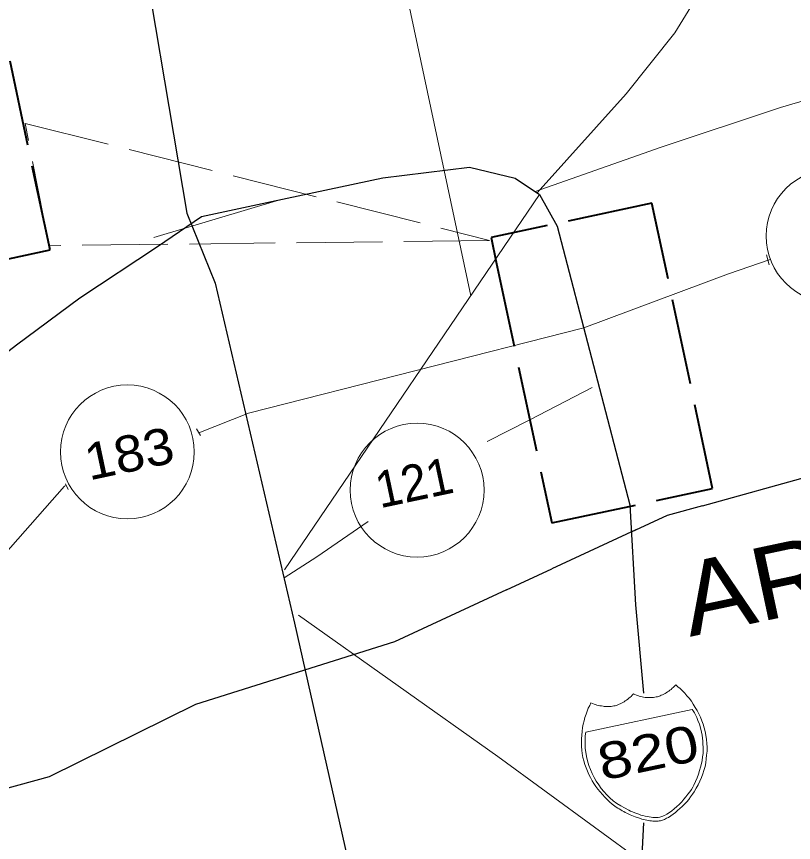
# Model space of a CAD drawing. Extents: x 2357218 to 2371708, y 6973728 to 6980157.
# Drawn here: x 2371385.2 to 2371493.9, y 6977585.2 to 6977700.8 of the extents above; entities that cross this region are included whole.
import ezdxf

# ---------------------------------------------------------------- set-up
doc = ezdxf.new("R2010")
doc.units = 0
doc.header["$LTSCALE"] = 2
doc.linetypes.add('LONG_DASHED', pattern=[7.5, 6, -1.5])
doc.layers.add('62', color=7, linetype='Continuous', lineweight=13)
doc.layers.add('63', color=7, linetype='Continuous', lineweight=13)

msp = doc.modelspace()

# ---------------------------------------------------------------- linework, layer by layer
at = {"layer": '62'}
for p, q in [((2371477.331, 6977698.49), (2371483.957, 6977709.421)), ((2371448.774, 6977661.729), (2371439.656, 6977704.627)), ((2371492.088, 6977688.052), (2371496.395, 6977689.313)), ((2371404.413, 6977669.876), (2371422.041, 6977675.162)), ((2371458.397, 6977675.875), (2371422.697, 6977623.362)), ((2371490.137, 6977667.464), (2371490.529, 6977666.053)), ((2371484.841, 6977664.774), (2371490.67, 6977666.794)), ((2371410.38, 6977643.101), (2371410.942, 6977642.185)), ((2371392.169, 6977635.159), (2371391.914, 6977635.059)), ((2371392.072, 6977635.414), (2371392.469, 6977634.624)), ((2371427.237, 6977625.177), (2371434.395, 6977630.124)), ((2371427.237, 6977625.177), (2371422.681, 6977622.253))]:
    msp.add_line(p, q, dxfattribs=at)
at = {"layer": '62', "lineweight": 25}
for p, q in [((2371481.196, 6977632.344), (2371503.25, 6977638.459)), ((2371471.845, 6977628.952), (2371460.096, 6977623.509)), ((2371453.751, 6977620.573), (2371460.096, 6977623.509)), ((2371472.934, 6977588.003), (2371472.125, 6977573.525))]:
    msp.add_line(p, q, dxfattribs=at)
at = {"layer": '62', "linetype": 'LONG_DASHED', "lineweight": 40}
msp.add_lwpolyline([(2371206.606, 6977694.407), (2371219.872, 6977631.985), (2371389.925, 6977668.131), (2371376.657, 6977730.551), (2371206.297, 6977694.341)], dxfattribs=at)
at = {"layer": '62', "lineweight": 25}
for points in [[(2371401.542, 6977717.808), (2371409.053, 6977673.277), (2371413.016, 6977663.491)], [(2371355.25, 6977632.119), (2371363.665, 6977640.58), (2371376.434, 6977648.149), (2371385.219, 6977654.869), (2371394.06, 6977661.44), (2371404.933, 6977668.628), (2371411.105, 6977672.817), (2371420.879, 6977674.893), (2371436.483, 6977678.21), (2371448.589, 6977679.703), (2371454.984, 6977678.186), (2371458.397, 6977675.875)], [(2371458.397, 6977675.875), (2371460.832, 6977671.449), (2371471.003, 6977632.477)], [(2371413.016, 6977663.491), (2371424.115, 6977615.928), (2371436.376, 6977561.509), (2371457.345, 6977493.157), (2371479.97, 6977465.828)], [(2371471.003, 6977632.477), (2371471.811, 6977618.5), (2371472.928, 6977606.108)], [(2371481.196, 6977632.344), (2371476.219, 6977630.987), (2371471.216, 6977628.657)], [(2371453.751, 6977620.573), (2371438.107, 6977613.314), (2371410.277, 6977604.522), (2371389.792, 6977594.395), (2371383.186, 6977592.576)]]:
    msp.add_lwpolyline(points, dxfattribs=at)
at = {"layer": '62'}
for points in [[(2371477.331, 6977698.49), (2371470.493, 6977689.947), (2371458.072, 6977676.106)], [(2371457.752, 6977676.314), (2371475.417, 6977682.484), (2371492.088, 6977688.052)], [(2371484.841, 6977664.774), (2371464.592, 6977657.223), (2371417.695, 6977645.276), (2371410.732, 6977642.53)], [(2371451.063, 6977641.328), (2371457.016, 6977644.384), (2371465.747, 6977648.866)], [(2371391.914, 6977635.059), (2371376.079, 6977617.133), (2371372.911, 6977598.812)], [(2371472.829, 6977582.438), (2371452.543, 6977597.245), (2371424.668, 6977617.014)], [(2371472.344, 6977605.709), (2371472.562, 6977605.664), (2371472.757, 6977605.611), (2371472.947, 6977605.584), (2371473.164, 6977605.538), (2371473.349, 6977605.531), (2371473.539, 6977605.501), (2371473.748, 6977605.501), (2371473.927, 6977605.516), (2371474.134, 6977605.514), (2371474.319, 6977605.508), (2371474.519, 6977605.55), (2371474.716, 6977605.592), (2371474.871, 6977605.625), (2371475.068, 6977605.667), (2371475.257, 6977605.753), (2371475.423, 6977605.834), (2371475.597, 6977605.893), (2371475.783, 6977605.98), (2371475.947, 6977606.084), (2371476.112, 6977606.165), (2371476.292, 6977606.295), (2371476.476, 6977606.404), (2371476.612, 6977606.525), (2371476.791, 6977606.655), (2371476.943, 6977606.802), (2371477.1, 6977606.929), (2371477.269, 6977607.1), (2371477.44, 6977607.275), (2371477.75, 6977607.019), (2371478.056, 6977606.76), (2371478.4, 6977606.443), (2371478.698, 6977606.116), (2371479.004, 6977605.765), (2371479.335, 6977605.4), (2371479.626, 6977605.001), (2371479.896, 6977604.599), (2371480.179, 6977604.132), (2371480.437, 6977603.68), (2371480.693, 6977603.227), (2371480.911, 6977602.746), (2371481.107, 6977602.258), (2371481.28, 6977601.764), (2371481.427, 6977601.289), (2371481.563, 6977600.766), (2371481.652, 6977600.235), (2371481.729, 6977599.651), (2371481.781, 6977599.087), (2371481.824, 6977598.568), (2371481.825, 6977598.015), (2371481.761, 6977597.451), (2371481.711, 6977596.935), (2371481.641, 6977596.389), (2371481.546, 6977595.864), (2371481.385, 6977595.321), (2371481.236, 6977594.83), (2371481.049, 6977594.305), (2371480.812, 6977593.796), (2371480.592, 6977593.311), (2371480.307, 6977592.815), (2371480.02, 6977592.338), (2371479.769, 6977591.987), (2371479.528, 6977591.613), (2371479.258, 6977591.257), (2371478.983, 6977590.923), (2371478.659, 6977590.6), (2371478.339, 6977590.281), (2371478.034, 6977589.985), (2371477.707, 6977589.686), (2371477.413, 6977589.44), (2371477.099, 6977589.189), (2371476.758, 6977588.955), (2371476.434, 6977588.748), (2371476.16, 6977588.622), (2371475.851, 6977588.462), (2371475.574, 6977588.358), (2371475.313, 6977588.28)], [(2371475.313, 6977588.28), (2371475.134, 6977588.264), (2371474.979, 6977588.231), (2371474.775, 6977588.212), (2371474.614, 6977588.221), (2371474.428, 6977588.23), (2371474.243, 6977588.234), (2371474.031, 6977588.261), (2371473.815, 6977588.284), (2371473.603, 6977588.329), (2371473.389, 6977588.353), (2371473.145, 6977588.417), (2371472.952, 6977588.467), (2371472.712, 6977588.509), (2371472.49, 6977588.575), (2371472.242, 6977588.662), (2371472.021, 6977588.73), (2371471.772, 6977588.815), (2371471.525, 6977588.901), (2371471.295, 6977589.011), (2371471.088, 6977589.108), (2371470.863, 6977589.197), (2371470.606, 6977589.326), (2371470.374, 6977589.438), (2371470.188, 6977589.56), (2371469.935, 6977589.667), (2371469.748, 6977589.788), (2371469.513, 6977589.922), (2371469.326, 6977590.041), (2371469.112, 6977590.182), (2371468.927, 6977590.302), (2371468.756, 6977590.452), (2371468.564, 6977590.595), (2371468.197, 6977590.906), (2371467.827, 6977591.243), (2371467.5, 6977591.59), (2371467.197, 6977591.938), (2371466.866, 6977592.303), (2371466.534, 6977592.672), (2371466.269, 6977593.054), (2371465.996, 6977593.478), (2371465.731, 6977593.86), (2371465.497, 6977594.317), (2371465.287, 6977594.755), (2371465.08, 6977595.193), (2371464.887, 6977595.659), (2371464.741, 6977596.132), (2371464.586, 6977596.652), (2371464.459, 6977597.133), (2371464.369, 6977597.663), (2371464.31, 6977598.158), (2371464.27, 6977598.677), (2371464.271, 6977599.209), (2371464.254, 6977599.733), (2371464.304, 6977600.248), (2371464.353, 6977600.766), (2371464.402, 6977601.306), (2371464.506, 6977601.787), (2371464.61, 6977602.27), (2371464.739, 6977602.733), (2371464.899, 6977603.183), (2371465.061, 6977603.609), (2371465.201, 6977604.03), (2371465.402, 6977604.393), (2371465.579, 6977604.754), (2371465.804, 6977604.664), (2371466.03, 6977604.574), (2371466.225, 6977604.521), (2371466.424, 6977604.452), (2371466.641, 6977604.405), (2371466.835, 6977604.354), (2371467.049, 6977604.33), (2371467.265, 6977604.284), (2371467.429, 6977604.273), (2371467.641, 6977604.25), (2371467.826, 6977604.242), (2371468.027, 6977604.262), (2371468.235, 6977604.261), (2371468.421, 6977604.252), (2371468.597, 6977604.291), (2371468.797, 6977604.332), (2371468.973, 6977604.371), (2371469.17, 6977604.413), (2371469.339, 6977604.495), (2371469.525, 6977604.579), (2371469.675, 6977604.635), (2371469.863, 6977604.72), (2371470.047, 6977604.829), (2371470.237, 6977604.916), (2371470.371, 6977605.036), (2371470.556, 6977605.146), (2371470.735, 6977605.275), (2371470.892, 6977605.401), (2371471.048, 6977605.546), (2371471.224, 6977605.678), (2371471.353, 6977605.842), (2371471.542, 6977606.021), (2371471.724, 6977605.922), (2371471.928, 6977605.828), (2371472.145, 6977605.782), (2371472.344, 6977605.709)]]:
    msp.add_lwpolyline(points, dxfattribs=at)
at = {"layer": '62', "linetype": 'LONG_DASHED'}
for points in [[(2371386.415, 6977685.836), (2371451.408, 6977669.468), (2371389.777, 6977668.719)], [(2371386.415, 6977685.836), (2371451.408, 6977669.468), (2371389.777, 6977668.719), (2371386.415, 6977685.836)]]:
    msp.add_lwpolyline(points, close=True, dxfattribs=at)
at = {"layer": '62', "linetype": 'LONG_DASHED', "lineweight": 40}
msp.add_lwpolyline([(2371452.332, 6977666.421), (2371460.084, 6977629.95), (2371482.602, 6977634.734), (2371474.115, 6977674.66), (2371451.598, 6977669.876)], close=True, dxfattribs=at)
at = {"layer": '62'}
msp.add_lwpolyline([(2371479.76, 6977603.834), (2371464.859, 6977600.666), (2371464.837, 6977600.433), (2371464.788, 6977600.123), (2371464.768, 6977599.797), (2371464.786, 6977599.386), (2371464.769, 6977598.923), (2371464.766, 6977598.392), (2371464.856, 6977597.861), (2371464.966, 6977597.24), (2371465.114, 6977596.648), (2371465.271, 6977596.017), (2371465.509, 6977595.446), (2371465.744, 6977594.875), (2371466.025, 6977594.314), (2371466.314, 6977593.822), (2371466.659, 6977593.276), (2371467.016, 6977592.799), (2371467.388, 6977592.346), (2371467.801, 6977591.905), (2371468.243, 6977591.468), (2371468.698, 6977591.06), (2371469.208, 6977590.709), (2371469.742, 6977590.363), (2371470.286, 6977590.064), (2371470.856, 6977589.77), (2371471.095, 6977589.614), (2371471.394, 6977589.517), (2371471.7, 6977589.375), (2371471.997, 6977589.277), (2371472.271, 6977589.173), (2371472.567, 6977589.076), (2371472.859, 6977589), (2371473.175, 6977588.929), (2371473.441, 6977588.872), (2371473.705, 6977588.812), (2371473.993, 6977588.757), (2371474.254, 6977588.721), (2371474.51, 6977588.706), (2371474.739, 6977588.71), (2371474.984, 6977588.739), (2371475.212, 6977588.764), (2371475.51, 6977588.872), (2371475.874, 6977588.997), (2371476.176, 6977589.199), (2371476.567, 6977589.42), (2371476.887, 6977589.648), (2371477.235, 6977589.952), (2371477.585, 6977590.257), (2371477.912, 6977590.558), (2371478.275, 6977590.909), (2371478.566, 6977591.271), (2371478.862, 6977591.61), (2371479.153, 6977591.97), (2371479.426, 6977592.304), (2371479.634, 6977592.624), (2371479.837, 6977592.968), (2371479.985, 6977593.251), (2371480.215, 6977593.784), (2371480.431, 6977594.291), (2371480.601, 6977594.788), (2371480.767, 6977595.305), (2371480.92, 6977595.778), (2371481.024, 6977596.26), (2371481.133, 6977596.72), (2371481.194, 6977597.193), (2371481.255, 6977597.666), (2371481.281, 6977598.085), (2371481.297, 6977598.547), (2371481.253, 6977598.975), (2371481.228, 6977599.409), (2371481.185, 6977599.835), (2371481.117, 6977600.257), (2371481.055, 6977600.658), (2371480.902, 6977601.272), (2371480.746, 6977601.791), (2371480.551, 6977602.278), (2371480.412, 6977602.708), (2371480.22, 6977603.082), (2371480.044, 6977603.365), (2371479.895, 6977603.632)], close=True, dxfattribs=at)
for centre in [(2371499.456, 6977670.084), (2371400.729, 6977639.875), (2371441.262, 6977634.525)]:
    msp.add_circle(centre, 9.364, dxfattribs=at)
at = {"layer": '63'}
for p, q in [((2371477.331, 6977698.49), (2371483.957, 6977709.421)), ((2371448.774, 6977661.729), (2371439.656, 6977704.627)), ((2371492.088, 6977688.052), (2371496.395, 6977689.313)), ((2371404.413, 6977669.876), (2371422.041, 6977675.162)), ((2371458.397, 6977675.875), (2371422.697, 6977623.362)), ((2371490.137, 6977667.464), (2371490.529, 6977666.053)), ((2371484.841, 6977664.774), (2371490.67, 6977666.794)), ((2371457.016, 6977644.384), (2371465.747, 6977648.866)), ((2371451.063, 6977641.328), (2371457.016, 6977644.384)), ((2371410.38, 6977643.101), (2371410.942, 6977642.185)), ((2371392.169, 6977635.159), (2371391.914, 6977635.059)), ((2371392.072, 6977635.414), (2371392.469, 6977634.624)), ((2371427.237, 6977625.177), (2371434.395, 6977630.124)), ((2371427.237, 6977625.177), (2371422.681, 6977622.253))]:
    msp.add_line(p, q, dxfattribs=at)
at = {"layer": '63', "lineweight": 25}
for p, q in [((2371458.397, 6977675.875), (2371460.832, 6977671.449)), ((2371460.832, 6977671.449), (2371471.003, 6977632.477)), ((2371481.196, 6977632.344), (2371503.25, 6977638.459)), ((2371471.845, 6977628.952), (2371460.096, 6977623.509)), ((2371453.751, 6977620.573), (2371460.096, 6977623.509)), ((2371472.934, 6977588.003), (2371472.125, 6977573.525))]:
    msp.add_line(p, q, dxfattribs=at)
at = {"layer": '63', "linetype": 'LONG_DASHED', "lineweight": 40}
msp.add_lwpolyline([(2371206.606, 6977694.407), (2371219.872, 6977631.985), (2371389.925, 6977668.131), (2371376.657, 6977730.551), (2371206.297, 6977694.341)], dxfattribs=at)
at = {"layer": '63', "lineweight": 25}
for points in [[(2371401.542, 6977717.808), (2371409.053, 6977673.277), (2371413.016, 6977663.491)], [(2371355.25, 6977632.119), (2371363.665, 6977640.58), (2371376.434, 6977648.149), (2371385.219, 6977654.869), (2371394.06, 6977661.44), (2371404.933, 6977668.628), (2371411.105, 6977672.817), (2371420.879, 6977674.893), (2371436.483, 6977678.21), (2371448.589, 6977679.703), (2371454.984, 6977678.186), (2371458.397, 6977675.875)], [(2371413.016, 6977663.491), (2371424.115, 6977615.928), (2371436.376, 6977561.509), (2371457.345, 6977493.157), (2371479.97, 6977465.828)], [(2371471.003, 6977632.477), (2371471.811, 6977618.5), (2371472.928, 6977606.108)], [(2371481.196, 6977632.344), (2371476.219, 6977630.987), (2371471.216, 6977628.657)], [(2371453.751, 6977620.573), (2371438.107, 6977613.314), (2371410.277, 6977604.522), (2371389.792, 6977594.395), (2371383.186, 6977592.576)]]:
    msp.add_lwpolyline(points, dxfattribs=at)
at = {"layer": '63'}
for points in [[(2371477.331, 6977698.49), (2371470.493, 6977689.947), (2371458.072, 6977676.106)], [(2371457.752, 6977676.314), (2371475.417, 6977682.484), (2371492.088, 6977688.052)], [(2371484.841, 6977664.774), (2371464.592, 6977657.223), (2371417.695, 6977645.276), (2371410.732, 6977642.53)], [(2371391.914, 6977635.059), (2371376.079, 6977617.133), (2371372.911, 6977598.812)], [(2371472.829, 6977582.438), (2371452.543, 6977597.245), (2371424.668, 6977617.014)], [(2371472.344, 6977605.709), (2371472.562, 6977605.664), (2371472.757, 6977605.611), (2371472.947, 6977605.584), (2371473.164, 6977605.538), (2371473.349, 6977605.531), (2371473.539, 6977605.501), (2371473.748, 6977605.501), (2371473.927, 6977605.516), (2371474.134, 6977605.514), (2371474.319, 6977605.508), (2371474.519, 6977605.55), (2371474.716, 6977605.592), (2371474.871, 6977605.625), (2371475.068, 6977605.667), (2371475.257, 6977605.753), (2371475.423, 6977605.834), (2371475.597, 6977605.893), (2371475.783, 6977605.98), (2371475.947, 6977606.084), (2371476.112, 6977606.165), (2371476.292, 6977606.295), (2371476.476, 6977606.404), (2371476.612, 6977606.525), (2371476.791, 6977606.655), (2371476.943, 6977606.802), (2371477.1, 6977606.929), (2371477.269, 6977607.1), (2371477.44, 6977607.275), (2371477.75, 6977607.019), (2371478.056, 6977606.76), (2371478.4, 6977606.443), (2371478.698, 6977606.116), (2371479.004, 6977605.765), (2371479.335, 6977605.4), (2371479.626, 6977605.001), (2371479.896, 6977604.599), (2371480.179, 6977604.132), (2371480.437, 6977603.68), (2371480.693, 6977603.227), (2371480.911, 6977602.746), (2371481.107, 6977602.258), (2371481.28, 6977601.764), (2371481.427, 6977601.289), (2371481.563, 6977600.766), (2371481.652, 6977600.235), (2371481.729, 6977599.651), (2371481.781, 6977599.087), (2371481.824, 6977598.568), (2371481.825, 6977598.015), (2371481.761, 6977597.451), (2371481.711, 6977596.935), (2371481.641, 6977596.389), (2371481.546, 6977595.864), (2371481.385, 6977595.321), (2371481.236, 6977594.83), (2371481.049, 6977594.305), (2371480.812, 6977593.796), (2371480.592, 6977593.311), (2371480.307, 6977592.815), (2371480.02, 6977592.338), (2371479.769, 6977591.987), (2371479.528, 6977591.613), (2371479.258, 6977591.257), (2371478.983, 6977590.923), (2371478.659, 6977590.6), (2371478.339, 6977590.281), (2371478.034, 6977589.985), (2371477.707, 6977589.686), (2371477.413, 6977589.44), (2371477.099, 6977589.189), (2371476.758, 6977588.955), (2371476.434, 6977588.748), (2371476.16, 6977588.622), (2371475.851, 6977588.462), (2371475.574, 6977588.358), (2371475.313, 6977588.28)], [(2371475.313, 6977588.28), (2371475.134, 6977588.264), (2371474.979, 6977588.231), (2371474.775, 6977588.212), (2371474.614, 6977588.221), (2371474.428, 6977588.23), (2371474.243, 6977588.234), (2371474.031, 6977588.261), (2371473.815, 6977588.284), (2371473.603, 6977588.329), (2371473.389, 6977588.353), (2371473.145, 6977588.417), (2371472.952, 6977588.467), (2371472.712, 6977588.509), (2371472.49, 6977588.575), (2371472.242, 6977588.662), (2371472.021, 6977588.73), (2371471.772, 6977588.815), (2371471.525, 6977588.901), (2371471.295, 6977589.011), (2371471.088, 6977589.108), (2371470.863, 6977589.197), (2371470.606, 6977589.326), (2371470.374, 6977589.438), (2371470.188, 6977589.56), (2371469.935, 6977589.667), (2371469.748, 6977589.788), (2371469.513, 6977589.922), (2371469.326, 6977590.041), (2371469.112, 6977590.182), (2371468.927, 6977590.302), (2371468.756, 6977590.452), (2371468.564, 6977590.595), (2371468.197, 6977590.906), (2371467.827, 6977591.243), (2371467.5, 6977591.59), (2371467.197, 6977591.938), (2371466.866, 6977592.303), (2371466.534, 6977592.672), (2371466.269, 6977593.054), (2371465.996, 6977593.478), (2371465.731, 6977593.86), (2371465.497, 6977594.317), (2371465.287, 6977594.755), (2371465.08, 6977595.193), (2371464.887, 6977595.659), (2371464.741, 6977596.132), (2371464.586, 6977596.652), (2371464.459, 6977597.133), (2371464.369, 6977597.663), (2371464.31, 6977598.158), (2371464.27, 6977598.677), (2371464.271, 6977599.209), (2371464.254, 6977599.733), (2371464.304, 6977600.248), (2371464.353, 6977600.766), (2371464.402, 6977601.306), (2371464.506, 6977601.787), (2371464.61, 6977602.27), (2371464.739, 6977602.733), (2371464.899, 6977603.183), (2371465.061, 6977603.609), (2371465.201, 6977604.03), (2371465.402, 6977604.393), (2371465.579, 6977604.754), (2371465.804, 6977604.664), (2371466.03, 6977604.574), (2371466.225, 6977604.521), (2371466.424, 6977604.452), (2371466.641, 6977604.405), (2371466.835, 6977604.354), (2371467.049, 6977604.33), (2371467.265, 6977604.284), (2371467.429, 6977604.273), (2371467.641, 6977604.25), (2371467.826, 6977604.242), (2371468.027, 6977604.262), (2371468.235, 6977604.261), (2371468.421, 6977604.252), (2371468.597, 6977604.291), (2371468.797, 6977604.332), (2371468.973, 6977604.371), (2371469.17, 6977604.413), (2371469.339, 6977604.495), (2371469.525, 6977604.579), (2371469.675, 6977604.635), (2371469.863, 6977604.72), (2371470.047, 6977604.829), (2371470.237, 6977604.916), (2371470.371, 6977605.036), (2371470.556, 6977605.146), (2371470.735, 6977605.275), (2371470.892, 6977605.401), (2371471.048, 6977605.546), (2371471.224, 6977605.678), (2371471.353, 6977605.842), (2371471.542, 6977606.021), (2371471.724, 6977605.922), (2371471.928, 6977605.828), (2371472.145, 6977605.782), (2371472.344, 6977605.709)]]:
    msp.add_lwpolyline(points, dxfattribs=at)
at = {"layer": '63', "linetype": 'LONG_DASHED'}
for points in [[(2371386.415, 6977685.836), (2371451.408, 6977669.468), (2371389.777, 6977668.719)], [(2371386.415, 6977685.836), (2371451.408, 6977669.468), (2371389.777, 6977668.719), (2371386.415, 6977685.836)]]:
    msp.add_lwpolyline(points, close=True, dxfattribs=at)
at = {"layer": '63', "linetype": 'LONG_DASHED', "lineweight": 40}
msp.add_lwpolyline([(2371452.332, 6977666.421), (2371460.084, 6977629.95), (2371482.602, 6977634.734), (2371474.115, 6977674.66), (2371451.598, 6977669.876)], close=True, dxfattribs=at)
at = {"layer": '63'}
msp.add_lwpolyline([(2371479.76, 6977603.834), (2371464.859, 6977600.666), (2371464.837, 6977600.433), (2371464.788, 6977600.123), (2371464.768, 6977599.797), (2371464.786, 6977599.386), (2371464.769, 6977598.923), (2371464.766, 6977598.392), (2371464.856, 6977597.861), (2371464.966, 6977597.24), (2371465.114, 6977596.648), (2371465.271, 6977596.017), (2371465.509, 6977595.446), (2371465.744, 6977594.875), (2371466.025, 6977594.314), (2371466.314, 6977593.822), (2371466.659, 6977593.276), (2371467.016, 6977592.799), (2371467.388, 6977592.346), (2371467.801, 6977591.905), (2371468.243, 6977591.468), (2371468.698, 6977591.06), (2371469.208, 6977590.709), (2371469.742, 6977590.363), (2371470.286, 6977590.064), (2371470.856, 6977589.77), (2371471.095, 6977589.614), (2371471.394, 6977589.517), (2371471.7, 6977589.375), (2371471.997, 6977589.277), (2371472.271, 6977589.173), (2371472.567, 6977589.076), (2371472.859, 6977589), (2371473.175, 6977588.929), (2371473.441, 6977588.872), (2371473.705, 6977588.812), (2371473.993, 6977588.757), (2371474.254, 6977588.721), (2371474.51, 6977588.706), (2371474.739, 6977588.71), (2371474.984, 6977588.739), (2371475.212, 6977588.764), (2371475.51, 6977588.872), (2371475.874, 6977588.997), (2371476.176, 6977589.199), (2371476.567, 6977589.42), (2371476.887, 6977589.648), (2371477.235, 6977589.952), (2371477.585, 6977590.257), (2371477.912, 6977590.558), (2371478.275, 6977590.909), (2371478.566, 6977591.271), (2371478.862, 6977591.61), (2371479.153, 6977591.97), (2371479.426, 6977592.304), (2371479.634, 6977592.624), (2371479.837, 6977592.968), (2371479.985, 6977593.251), (2371480.215, 6977593.784), (2371480.431, 6977594.291), (2371480.601, 6977594.788), (2371480.767, 6977595.305), (2371480.92, 6977595.778), (2371481.024, 6977596.26), (2371481.133, 6977596.72), (2371481.194, 6977597.193), (2371481.255, 6977597.666), (2371481.281, 6977598.085), (2371481.297, 6977598.547), (2371481.253, 6977598.975), (2371481.228, 6977599.409), (2371481.185, 6977599.835), (2371481.117, 6977600.257), (2371481.055, 6977600.658), (2371480.902, 6977601.272), (2371480.746, 6977601.791), (2371480.551, 6977602.278), (2371480.412, 6977602.708), (2371480.22, 6977603.082), (2371480.044, 6977603.365), (2371479.895, 6977603.632)], close=True, dxfattribs=at)
for centre in [(2371499.456, 6977670.084), (2371400.729, 6977639.875), (2371441.262, 6977634.525)]:
    msp.add_circle(centre, 9.364, dxfattribs=at)

# ---------------------------------------------------------------- texts
at = {"layer": '62'}
for s, height, width, p in [('183', 5.099, 1.1, (2371395.381, 6977635.866)), ('ARLINGTON', 10.21, 1.1, (2371479.417, 6977613.998)), ('121', 5.099, 0.95, (2371436.074, 6977631.978)), ('820', 5.099, 1.25, (2371467.156, 6977593.863))]:
    msp.add_text(s, height=height, rotation=12, dxfattribs=dict(at, width=width)).set_placement(p)
at = {"layer": '63'}
for s, height, width, p in [('183', 5.099, 1.1, (2371395.381, 6977635.866)), ('ARLINGTON', 10.21, 1.1, (2371479.417, 6977613.998)), ('121', 5.099, 0.95, (2371436.074, 6977631.978)), ('820', 5.099, 1.25, (2371467.156, 6977593.863))]:
    msp.add_text(s, height=height, rotation=12, dxfattribs=dict(at, width=width)).set_placement(p)

doc.saveas('drawing.dxf')
